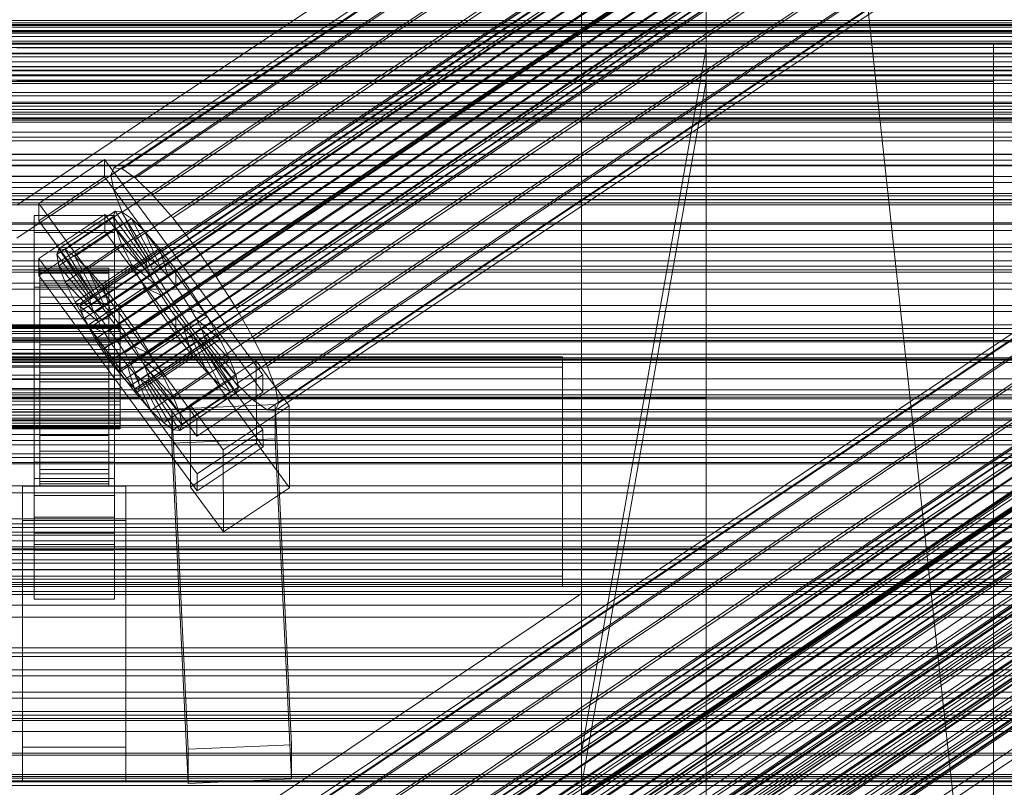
# Model space of a CAD drawing. Header units: millimetres. Extents: x -1970 to 61924, y -58230 to 6847.
# Tile 305 of 656: x 130 to 302, y -33150 to -33016. Entities that reach past the tile are written whole.
import ezdxf

# ---------------------------------------------------------------- set-up
doc = ezdxf.new("R2010")
doc.units = ezdxf.units.MM
for name, color, linetype, lineweight in [('frontal_C01', 7, 'Continuous', 0), ('frontal_C02', 7, 'Continuous', 0), ('frontal_C02-briq', 7, 'Continuous', 0), ('frontal_C03', 7, 'Continuous', 0), ('frontal_C03-dry', 7, 'Continuous', 0), ('frontal_secador', 7, 'Continuous', 0)]:
    doc.layers.add(name, color=color, linetype=linetype, lineweight=lineweight)

msp = doc.modelspace()

# ---------------------------------------------------------------- linework, layer by layer
at = {"layer": 'frontal_C01'}
for p, q in [((300, -33020.011), (-300, -33020.011)), ((250, -33020.803), (130, -33020.803)), ((228.298, -33143.494), (250, -33020.803)), ((250, -33020.803), (250, -33026.583)), ((300, -33026.666), (300, -33020.011)), ((300, -33020.011), (300, -33025.623)), ((300, -33025.623), (-300, -33025.623)), ((300, -33025.623), (300, -33043.118)), ((300, -33026.666), (-300, -33026.666)), ((130, -33026.583), (250, -33026.583)), ((250, -33026.583), (228.298, -33149.274)), ((300, -33045.133), (300, -33026.666)), ((300, -33043.118), (-300, -33043.118)), ((300, -33043.118), (300, -33071.304)), ((300, -33045.133), (-300, -33045.133)), ((300, -33074.154), (300, -33045.133)), ((300, -33071.304), (-300, -33071.304)), ((300, -33071.304), (300, -33108.261)), ((300, -33074.154), (-300, -33074.154)), ((300, -33111.751), (300, -33074.154)), ((146.872, -33203.459), (331.181, -33079.124)), ((148.32, -33203.808), (332.629, -33079.473)), ((146.383, -33204.548), (330.692, -33080.214)), ((141.218, -33227.043), (355.017, -33082.814)), ((146.887, -33207.003), (331.197, -33082.669)), ((150.629, -33205.573), (334.938, -33081.238)), ((141.045, -33227.429), (354.844, -33083.201)), ((141.224, -33228.299), (355.022, -33084.07)), ((141.731, -33227.166), (355.53, -33082.938)), ((142.549, -33227.792), (356.348, -33083.564)), ((153.641, -33208.633), (337.95, -33084.299)), ((141.742, -33229.593), (355.541, -33085.365)), ((143.617, -33228.876), (357.415, -33084.648)), ((144.861, -33230.346), (358.659, -33086.117)), ((148.35, -33210.656), (332.659, -33086.321)), ((142.565, -33231.223), (356.363, -33086.995)), ((359.995, -33087.872), (146.196, -33232.1)), ((143.635, -33233.079), (357.434, -33088.851)), ((157.152, -33212.78), (341.461, -33088.446)), ((144.881, -33235.033), (358.68, -33090.805)), ((147.533, -33234.02), (361.332, -33089.791)), ((150.672, -33215.258), (334.981, -33090.923)), ((146.218, -33236.953), (360.017, -33092.725)), ((148.779, -33235.974), (362.578, -33091.746)), ((147.554, -33238.707), (361.352, -33094.479)), ((149.85, -33237.829), (363.648, -33093.601)), ((345.231, -33093.397), (160.922, -33217.731)), ((148.798, -33240.177), (362.596, -33095.948)), ((150.672, -33239.46), (364.471, -33095.232)), ((151.191, -33240.754), (364.989, -33096.526)), ((153.694, -33220.495), (338.003, -33096.16)), ((149.865, -33241.261), (363.664, -33097.033)), ((150.683, -33241.887), (364.482, -33097.658)), ((151.196, -33242.01), (364.995, -33097.782)), ((151.369, -33241.624), (365.168, -33097.396)), ((164.693, -33223.149), (349.002, -33098.815)), ((157.211, -33226.01), (341.52, -33101.675)), ((168.21, -33228.665), (352.519, -33104.33)), ((300, -33108.261), (-300, -33108.261)), ((160.982, -33231.428), (345.291, -33107.093)), ((300, -33108.261), (300, -33151.469)), ((171.232, -33233.902), (355.541, -33109.567)), ((300, -33111.751), (-300, -33111.751)), ((164.752, -33236.379), (349.061, -33112.044)), ((300, -33155.362), (300, -33111.751)), ((228.298, -33143.494), (130, -33209.806)), ((228.298, -33264.081), (228.298, -33143.494)), ((228.298, -33143.494), (228.298, -33149.274)), ((130, -33215.586), (228.298, -33149.274)), ((228.298, -33149.274), (228.298, -33269.862))]:
    msp.add_line(p, q, dxfattribs=at)
at = {"layer": 'frontal_C02'}
for p, q in [((146.383, -33042.999), (330.692, -32919.745)), ((146.872, -33041.717), (331.181, -32918.462)), ((148.32, -33041.874), (332.629, -32918.62)), ((150.629, -33043.462), (334.938, -32920.207)), ((250, -35767.183), (250, -32921.727)), ((141.045, -33065.68), (354.844, -32922.705)), ((141.218, -33065.225), (355.017, -32922.25)), ((141.731, -33065.281), (355.53, -32922.306)), ((142.549, -33065.844), (356.348, -32922.869)), ((146.887, -33045.635), (331.197, -32922.381)), ((153.641, -33046.371), (337.95, -32923.116)), ((141.224, -33066.614), (355.022, -32923.639)), ((141.742, -33067.964), (355.541, -32924.988)), ((143.617, -33066.875), (357.415, -32923.899)), ((142.565, -33069.637), (356.363, -32926.662)), ((144.861, -33068.303), (358.659, -32925.328)), ((148.35, -33049.445), (332.659, -32926.19)), ((250, -32926.497), (250, -35771.953)), ((143.635, -33071.521), (357.434, -32928.545)), ((359.995, -32927.058), (146.196, -33070.033)), ((157.152, -33050.404), (341.461, -32927.149)), ((147.533, -33071.945), (361.332, -32928.97)), ((144.881, -33073.486), (358.68, -32930.51)), ((148.779, -33073.91), (362.578, -32930.935)), ((150.672, -33054.168), (334.981, -32930.914)), ((345.231, -32932.03), (160.922, -33055.285)), ((146.218, -33075.398), (360.017, -32932.423)), ((149.85, -33075.793), (363.648, -32932.818)), ((147.554, -33077.127), (361.352, -32934.152)), ((150.672, -33077.467), (364.471, -32934.492)), ((148.798, -33078.556), (362.596, -32935.581)), ((149.865, -33079.587), (363.664, -32936.612)), ((150.683, -33080.15), (364.482, -32937.174)), ((151.191, -33078.817), (364.989, -32935.842)), ((151.196, -33080.205), (364.995, -32937.23)), ((151.369, -33079.751), (365.168, -32936.776)), ((153.694, -33059.484), (338.003, -32936.229)), ((164.693, -33060.682), (349.002, -32937.427)), ((157.211, -33065.029), (341.52, -32941.774)), ((168.21, -33066.227), (352.519, -32942.972)), ((160.982, -33070.426), (345.291, -32947.171)), ((171.232, -33071.542), (355.541, -32948.287)), ((164.752, -33075.307), (349.061, -32952.052)), ((173.554, -33076.265), (357.863, -32953.011)), ((168.263, -33079.339), (352.572, -32956.085)), ((175.016, -33080.075), (359.326, -32956.82)), ((171.275, -33082.248), (355.584, -32958.994)), ((175.521, -33082.711), (359.83, -32959.456)), ((173.584, -33083.836), (357.893, -32960.581)), ((175.032, -33083.994), (359.341, -32960.739)), ((228.298, -32982.474), (130, -33048.209)), ((228.298, -33115.864), (228.298, -32982.474)), ((130, -33053.94), (228.298, -32988.204)), ((228.298, -32988.204), (228.298, -33121.594)), ((425, -33018.802), (-425, -33018.802)), ((-425, -33030.257), (425, -33030.257)), ((133.809, -33047.929), (145.277, -33040.26)), ((145.277, -33040.26), (145.289, -33043.24)), ((145.277, -33040.26), (172.809, -33077.782)), ((146.383, -33042.999), (146.872, -33041.717)), ((146.872, -33041.717), (148.32, -33041.874)), ((145.289, -33043.24), (133.821, -33050.91)), ((172.821, -33080.763), (145.289, -33043.24)), ((146.887, -33045.635), (146.383, -33042.999)), ((148.32, -33041.874), (150.629, -33043.462)), ((150.629, -33043.462), (153.641, -33046.371)), ((148.35, -33049.445), (146.887, -33045.635)), ((153.641, -33046.371), (157.152, -33050.404)), ((133.821, -33050.91), (133.809, -33047.929)), ((161.341, -33085.452), (133.809, -33047.929)), ((133, -33052.952), (133, -33049.972)), ((133, -33049.972), (147, -33049.972)), ((133, -33095.79), (133, -33049.972)), ((133.847, -33057.467), (145.315, -33049.798)), ((136.948, -33056.767), (146.777, -33050.194)), ((137.313, -33055.808), (147.143, -33049.234)), ((138.396, -33055.926), (148.226, -33049.352)), ((145.315, -33049.798), (145.327, -33052.778)), ((145.315, -33049.798), (172.847, -33087.32)), ((147.143, -33049.234), (146.777, -33050.194)), ((146.777, -33050.194), (152.513, -33058.011)), ((146.777, -33050.194), (147.155, -33052.165)), ((147, -33049.972), (147, -33052.952)), ((147, -33049.972), (147, -33095.79)), ((148.226, -33049.352), (147.143, -33049.234)), ((147.143, -33049.234), (152.686, -33057.556)), ((149.953, -33050.54), (148.226, -33049.352)), ((148.226, -33049.352), (153.199, -33057.612)), ((150.672, -33054.168), (148.35, -33049.445)), ((133.821, -33050.91), (161.353, -33088.432)), ((140.123, -33057.113), (149.953, -33050.54)), ((146.872, -33175.107), (331.181, -33051.852)), ((148.32, -33175.265), (332.629, -33052.01)), ((152.207, -33052.716), (149.953, -33050.54)), ((149.953, -33050.54), (154.017, -33058.175)), ((157.152, -33050.404), (160.922, -33055.285)), ((147, -33052.952), (133, -33052.952)), ((133, -33052.952), (133, -33098.77)), ((145.327, -33052.778), (133.859, -33060.447)), ((137.325, -33058.739), (147.155, -33052.165)), ((142.377, -33059.289), (152.207, -33052.716)), ((172.859, -33090.3), (145.327, -33052.778)), ((146.383, -33176.39), (330.692, -33053.135)), ((147, -33098.77), (147, -33052.952)), ((147.155, -33052.165), (152.692, -33058.945)), ((147.155, -33052.165), (148.249, -33055.015)), ((150.629, -33176.852), (334.938, -33053.598)), ((154.833, -33055.732), (152.207, -33052.716)), ((152.207, -33052.716), (155.085, -33059.205)), ((138.419, -33061.589), (148.249, -33055.015)), ((148.249, -33055.015), (153.21, -33060.295)), ((148.249, -33055.015), (149.985, -33058.548)), ((153.694, -33059.484), (150.672, -33054.168)), ((160.922, -33055.285), (164.693, -33060.682)), ((136.948, -33056.767), (137.313, -33055.808)), ((142.683, -33064.584), (136.948, -33056.767)), ((137.325, -33058.739), (136.948, -33056.767)), ((142.856, -33064.13), (137.313, -33055.808)), ((137.313, -33055.808), (138.396, -33055.926)), ((143.369, -33064.186), (138.396, -33055.926)), ((138.396, -33055.926), (140.123, -33057.113)), ((144.188, -33064.748), (140.123, -33057.113)), ((140.123, -33057.113), (142.377, -33059.289)), ((141.045, -33199.07), (354.844, -33056.095)), ((141.218, -33198.616), (355.017, -33055.64)), ((141.224, -33200.004), (355.022, -33057.029)), ((141.731, -33198.672), (355.53, -33055.696)), ((142.549, -33199.234), (356.348, -33056.259)), ((145.003, -33062.306), (154.833, -33055.732)), ((146.887, -33179.026), (331.197, -33055.771)), ((153.641, -33179.761), (337.95, -33056.507)), ((157.653, -33059.383), (154.833, -33055.732)), ((154.833, -33055.732), (156.329, -33060.634)), ((133.859, -33060.447), (133.847, -33057.467)), ((161.379, -33094.989), (133.847, -33057.467)), ((142.862, -33065.518), (137.325, -33058.739)), ((138.419, -33061.589), (137.325, -33058.739)), ((140.156, -33065.122), (149.985, -33058.548)), ((141.742, -33201.354), (355.541, -33058.379)), ((152.513, -33058.011), (142.683, -33064.584)), ((152.686, -33057.556), (142.856, -33064.13)), ((153.199, -33057.612), (143.369, -33064.186)), ((143.617, -33200.265), (357.415, -33057.29)), ((154.017, -33058.175), (144.188, -33064.748)), ((144.861, -33201.694), (358.659, -33058.719)), ((149.985, -33058.548), (154.033, -33061.968)), ((149.985, -33058.548), (152.246, -33062.524)), ((152.513, -33058.011), (152.686, -33057.556)), ((152.692, -33058.945), (152.513, -33058.011)), ((152.686, -33057.556), (153.199, -33057.612)), ((153.199, -33057.612), (154.017, -33058.175)), ((154.017, -33058.175), (155.085, -33059.205)), ((-450, -33059.848), (450, -33059.848)), ((133, -33062.49), (133, -33059.509)), ((133, -33059.509), (147, -33059.509)), ((133, -33105.328), (133, -33059.509)), ((133.859, -33060.447), (161.391, -33097.97)), ((134, -33069.193), (134, -33059.201)), ((134, -33059.201), (134, -33059.647)), ((134, -33059.201), (146, -33059.201)), ((134, -33060.049), (134, -33059.201)), ((134, -33069.404), (134, -33059.647)), ((134, -33059.647), (134, -33061.357)), ((134, -33059.647), (146, -33059.647)), ((134, -33069.594), (134, -33060.049)), ((134, -33060.049), (146, -33060.049)), ((134, -33062.133), (134, -33060.049)), ((145.255, -33065.779), (142.377, -33059.289)), ((142.377, -33059.289), (145.003, -33062.306)), ((142.565, -33203.028), (356.363, -33060.052)), ((152.692, -33058.945), (142.862, -33065.518)), ((153.21, -33060.295), (143.38, -33066.868)), ((155.085, -33059.205), (145.255, -33065.779)), ((146, -33059.647), (146, -33059.201)), ((146, -33059.201), (146, -33069.193)), ((146, -33059.201), (146, -33060.049)), ((146, -33061.357), (146, -33059.647)), ((146, -33059.647), (146, -33069.404)), ((146, -33060.049), (146, -33069.594)), ((146, -33060.049), (146, -33062.133)), ((359.995, -33060.448), (146.196, -33203.423)), ((156.329, -33060.634), (146.499, -33067.208)), ((147, -33059.509), (147, -33062.49)), ((147, -33059.509), (147, -33105.328)), ((157.653, -33059.383), (147.823, -33065.957)), ((148.35, -33182.835), (332.659, -33059.581)), ((153.21, -33060.295), (152.692, -33058.945)), ((154.033, -33061.968), (153.21, -33060.295)), ((157.211, -33065.029), (153.694, -33059.484)), ((155.085, -33059.205), (156.329, -33060.634)), ((156.329, -33060.634), (157.665, -33062.364)), ((157.152, -33183.794), (341.461, -33060.539)), ((157.665, -33062.364), (157.653, -33059.383)), ((160.474, -33063.42), (157.653, -33059.383)), ((134, -33070.214), (134, -33061.357)), ((134, -33061.357), (134, -33064.213)), ((134, -33061.357), (146, -33061.357)), ((134, -33070.581), (134, -33062.133)), ((134, -33062.133), (146, -33062.133)), ((134, -33065.31), (134, -33062.133)), ((143.38, -33066.868), (138.419, -33061.589)), ((140.156, -33065.122), (138.419, -33061.589)), ((143.635, -33204.911), (357.434, -33061.936)), ((154.033, -33061.968), (144.203, -33068.542)), ((146.499, -33067.208), (145.003, -33062.306)), ((145.003, -33062.306), (147.823, -33065.957)), ((146, -33064.213), (146, -33061.357)), ((146, -33061.357), (146, -33070.214)), ((146, -33062.133), (146, -33070.581)), ((146, -33062.133), (146, -33065.31)), ((147.533, -33205.336), (361.332, -33062.36)), ((147.835, -33068.937), (157.665, -33062.364)), ((155.103, -33063.852), (154.033, -33061.968)), ((157.665, -33062.364), (159.001, -33064.276)), ((164.693, -33060.682), (168.21, -33066.227)), ((147, -33062.49), (133, -33062.49)), ((133, -33062.49), (133, -33108.308)), ((142.416, -33069.098), (152.246, -33062.524)), ((144.881, -33206.876), (358.68, -33063.901)), ((155.103, -33063.852), (145.274, -33070.425)), ((147, -33108.308), (147, -33062.49)), ((150.644, -33069.994), (160.474, -33063.42)), ((152.246, -33062.524), (155.103, -33063.852)), ((152.246, -33062.524), (154.877, -33066.672)), ((156.35, -33065.816), (155.103, -33063.852)), ((160.474, -33063.42), (159.001, -33064.276)), ((163.105, -33067.568), (160.474, -33063.42)), ((134, -33071.567), (134, -33064.213)), ((134, -33064.213), (134, -33068.021)), ((134, -33064.213), (146, -33064.213)), ((134, -33072.087), (134, -33065.31)), ((134, -33065.31), (146, -33065.31)), ((134, -33069.365), (134, -33065.31)), ((144.203, -33068.542), (140.156, -33065.122)), ((142.416, -33069.098), (140.156, -33065.122)), ((141.045, -33065.68), (141.218, -33065.225)), ((141.224, -33066.614), (141.045, -33065.68)), ((141.218, -33065.225), (141.731, -33065.281)), ((141.731, -33065.281), (142.549, -33065.844)), ((142.856, -33064.13), (142.683, -33064.584)), ((142.683, -33064.584), (142.862, -33065.518)), ((143.369, -33064.186), (142.856, -33064.13)), ((142.862, -33065.518), (143.38, -33066.868)), ((144.188, -33064.748), (143.369, -33064.186)), ((145.255, -33065.779), (144.188, -33064.748)), ((146.499, -33067.208), (145.255, -33065.779)), ((146, -33068.021), (146, -33064.213)), ((146, -33064.213), (146, -33071.567)), ((146, -33065.31), (146, -33072.087)), ((146, -33065.31), (146, -33069.365)), ((148.779, -33207.3), (362.578, -33064.325)), ((159.001, -33064.276), (149.171, -33070.85)), ((150.672, -33187.559), (334.981, -33064.304)), ((160.982, -33070.426), (157.211, -33065.029)), ((159.001, -33064.276), (160.247, -33066.241)), ((345.231, -33065.42), (160.922, -33188.675)), ((141.742, -33067.964), (141.224, -33066.614)), ((142.549, -33065.844), (143.617, -33066.875)), ((143.38, -33066.868), (144.203, -33068.542)), ((143.617, -33066.875), (144.861, -33068.303)), ((145.047, -33073.246), (154.877, -33066.672)), ((146.218, -33208.788), (360.017, -33065.813)), ((147.835, -33068.937), (146.499, -33067.208)), ((156.35, -33065.816), (146.52, -33072.39)), ((147.823, -33065.957), (147.835, -33068.937)), ((147.823, -33065.957), (150.644, -33069.994)), ((149.85, -33209.184), (363.648, -33066.209)), ((160.247, -33066.241), (150.417, -33072.815)), ((154.877, -33066.672), (156.35, -33065.816)), ((154.877, -33066.672), (157.698, -33070.709)), ((157.686, -33067.729), (156.35, -33065.816)), ((163.105, -33067.568), (160.247, -33066.241)), ((160.247, -33066.241), (161.318, -33068.124)), ((168.21, -33066.227), (171.232, -33071.542)), ((-148, -33069.193), (148, -33069.193)), ((134, -33073.371), (134, -33068.021)), ((134, -33068.021), (134, -33072.522)), ((134, -33068.021), (146, -33068.021)), ((134, -33069.404), (134, -33069.193)), ((146, -33069.193), (134, -33069.193)), ((134, -33069.193), (134, -33069.594)), ((142.565, -33069.637), (141.742, -33067.964)), ((145.274, -33070.425), (142.416, -33069.098)), ((145.047, -33073.246), (142.416, -33069.098)), ((144.203, -33068.542), (145.274, -33070.425)), ((144.861, -33068.303), (146.196, -33070.033)), ((146, -33072.522), (146, -33068.021)), ((146, -33068.021), (146, -33073.371)), ((146, -33069.193), (146, -33069.404)), ((146, -33069.594), (146, -33069.193)), ((147.554, -33210.518), (361.352, -33067.542)), ((149.171, -33070.85), (147.835, -33068.937)), ((157.686, -33067.729), (147.856, -33074.302)), ((148, -33069.404), (148, -33069.193)), ((148, -33069.193), (148, -33069.594)), ((148.798, -33211.947), (362.596, -33068.971)), ((150.672, -33210.857), (364.471, -33067.882)), ((161.318, -33068.124), (151.488, -33074.698)), ((153.275, -33074.142), (163.105, -33067.568)), ((157.698, -33070.709), (157.686, -33067.729)), ((159.022, -33069.458), (157.686, -33067.729)), ((165.365, -33071.544), (161.318, -33068.124)), ((161.318, -33068.124), (162.14, -33069.798)), ((165.365, -33071.544), (163.105, -33067.568)), ((-148, -33069.404), (148, -33069.404)), ((-148, -33069.594), (148, -33069.594)), ((-148, -33070.214), (148, -33070.214)), ((-148, -33070.581), (148, -33070.581)), ((134, -33074.007), (134, -33069.365)), ((134, -33069.365), (146, -33069.365)), ((134, -33074.021), (134, -33069.365)), ((134, -33070.214), (134, -33069.404)), ((146, -33069.404), (134, -33069.404)), ((146, -33069.594), (134, -33069.594)), ((134, -33069.594), (134, -33070.581)), ((134, -33071.567), (134, -33070.214)), ((146, -33070.214), (134, -33070.214)), ((146, -33070.581), (134, -33070.581)), ((134, -33070.581), (134, -33072.087)), ((143.635, -33071.521), (142.565, -33069.637)), ((145.274, -33070.425), (146.52, -33072.39)), ((146, -33069.365), (146, -33074.007)), ((146, -33069.365), (146, -33074.021)), ((146, -33069.404), (146, -33070.214)), ((146, -33070.581), (146, -33069.594)), ((146, -33070.214), (146, -33071.567)), ((146, -33072.087), (146, -33070.581)), ((146.196, -33070.033), (147.533, -33071.945)), ((147.868, -33077.283), (157.698, -33070.709)), ((148, -33070.214), (148, -33069.404)), ((148, -33069.594), (148, -33070.581)), ((148, -33071.567), (148, -33070.214)), ((148, -33070.581), (148, -33072.087)), ((149.171, -33070.85), (150.644, -33069.994)), ((150.417, -33072.815), (149.171, -33070.85)), ((159.022, -33069.458), (149.192, -33076.032)), ((149.865, -33212.977), (363.664, -33070.002)), ((160.266, -33070.887), (150.436, -33077.461)), ((150.644, -33069.994), (153.275, -33074.142)), ((150.683, -33213.54), (364.482, -33070.565)), ((151.191, -33212.207), (364.989, -33069.232)), ((151.196, -33213.596), (364.995, -33070.62)), ((151.369, -33213.141), (365.168, -33070.166)), ((162.14, -33069.798), (152.311, -33076.372)), ((153.694, -33192.874), (338.003, -33069.619)), ((157.698, -33070.709), (160.518, -33074.36)), ((160.518, -33074.36), (159.022, -33069.458)), ((160.266, -33070.887), (159.022, -33069.458)), ((163.144, -33077.377), (160.266, -33070.887)), ((161.333, -33071.918), (160.266, -33070.887)), ((164.752, -33075.307), (160.982, -33070.426)), ((167.102, -33075.078), (162.14, -33069.798)), ((162.14, -33069.798), (162.659, -33071.148)), ((164.693, -33194.072), (349.002, -33070.817)), ((450, -33071.77), (-450, -33071.77)), ((-148, -33071.567), (148, -33071.567)), ((-148, -33072.087), (148, -33072.087)), ((134, -33073.371), (134, -33071.567)), ((146, -33071.567), (134, -33071.567)), ((146, -33072.087), (134, -33072.087)), ((134, -33072.087), (134, -33074.007)), ((134, -33072.522), (134, -33075.503)), ((146, -33072.522), (134, -33072.522)), ((134, -33072.522), (134, -33077.409)), ((144.881, -33073.486), (143.635, -33071.521)), ((146.52, -33072.39), (145.047, -33073.246)), ((146, -33071.567), (146, -33073.371)), ((146, -33074.007), (146, -33072.087)), ((146, -33075.503), (146, -33072.522)), ((146, -33077.409), (146, -33072.522)), ((146.52, -33072.39), (147.856, -33074.302)), ((147.533, -33071.945), (148.779, -33073.91)), ((148, -33073.371), (148, -33071.567)), ((148, -33072.087), (148, -33074.007)), ((161.333, -33071.918), (151.503, -33078.491)), ((162.151, -33072.48), (152.321, -33079.054)), ((162.659, -33071.148), (152.829, -33077.721)), ((162.664, -33072.536), (152.835, -33079.11)), ((162.837, -33072.082), (153.008, -33078.655)), ((155.535, -33078.118), (165.365, -33071.544)), ((165.397, -33079.553), (161.333, -33071.918)), ((162.151, -33072.48), (161.333, -33071.918)), ((167.125, -33080.741), (162.151, -33072.48)), ((162.664, -33072.536), (162.151, -33072.48)), ((168.196, -33077.927), (162.659, -33071.148)), ((162.659, -33071.148), (162.837, -33072.082)), ((162.837, -33072.082), (162.664, -33072.536)), ((168.208, -33080.859), (162.664, -33072.536)), ((168.573, -33079.899), (162.837, -33072.082)), ((167.102, -33075.078), (165.365, -33071.544)), ((171.232, -33071.542), (173.554, -33076.265)), ((-148, -33073.371), (148, -33073.371)), ((-148, -33074.007), (148, -33074.007)), ((134, -33075.503), (134, -33073.371)), ((146, -33073.371), (134, -33073.371)), ((146, -33074.007), (134, -33074.007)), ((134, -33074.007), (134, -33076.213)), ((134, -33076.213), (134, -33074.021)), ((134, -33074.021), (146, -33074.021)), ((134, -33078.961), (134, -33074.021)), ((146.218, -33075.398), (144.881, -33073.486)), ((147.868, -33077.283), (145.047, -33073.246)), ((146, -33073.371), (146, -33075.503)), ((146, -33076.213), (146, -33074.007)), ((146, -33074.021), (146, -33076.213)), ((146, -33074.021), (146, -33078.961)), ((147.856, -33074.302), (147.868, -33077.283)), ((147.856, -33074.302), (149.192, -33076.032)), ((148, -33075.503), (148, -33073.371)), ((148, -33074.007), (148, -33076.213)), ((148.779, -33073.91), (149.85, -33075.793)), ((151.488, -33074.698), (150.417, -33072.815)), ((150.417, -33072.815), (153.275, -33074.142)), ((150.688, -33080.934), (160.518, -33074.36)), ((153.275, -33074.142), (155.535, -33078.118)), ((160.518, -33074.36), (163.144, -33077.377)), ((-225, -33074.644), (225, -33074.644)), ((148, -33075.503), (-148, -33075.503)), ((134, -33075.503), (146, -33075.503)), ((134, -33077.818), (134, -33075.503)), ((146, -33075.503), (146, -33077.818)), ((147.554, -33077.127), (146.218, -33075.398)), ((148, -33077.818), (148, -33075.503)), ((149.192, -33076.032), (150.688, -33080.934)), ((149.192, -33076.032), (150.436, -33077.461)), ((149.85, -33075.793), (150.672, -33077.467)), ((152.311, -33076.372), (151.488, -33074.698)), ((151.488, -33074.698), (155.535, -33078.118)), ((157.211, -33198.419), (341.52, -33075.164)), ((157.272, -33081.651), (167.102, -33075.078)), ((160.19, -33082.994), (171.658, -33075.325)), ((168.263, -33079.339), (164.752, -33075.307)), ((168.196, -33077.927), (167.102, -33075.078)), ((171.658, -33075.325), (171.715, -33089.631)), ((171.658, -33075.325), (177.394, -33083.142)), ((225, -33074.644), (225, -33076.432)), ((225, -33112.826), (225, -33074.644)), ((225, -33076.432), (-225, -33076.432)), ((-148, -33076.213), (148, -33076.213)), ((146, -33076.213), (134, -33076.213)), ((134, -33076.213), (134, -33078.553)), ((134, -33077.818), (134, -33077.409)), ((134, -33077.409), (134, -33082.349)), ((134, -33077.409), (146, -33077.409)), ((146, -33078.553), (146, -33076.213)), ((146, -33082.349), (146, -33077.409)), ((146, -33077.409), (146, -33077.818)), ((148.798, -33078.556), (147.554, -33077.127)), ((150.688, -33080.934), (147.868, -33077.283)), ((148, -33076.213), (148, -33078.553)), ((150.436, -33077.461), (153.314, -33083.95)), ((150.436, -33077.461), (151.503, -33078.491)), ((150.672, -33077.467), (151.191, -33078.817)), ((152.829, -33077.721), (152.311, -33076.372)), ((152.311, -33076.372), (157.272, -33081.651)), ((153.008, -33078.655), (152.829, -33077.721)), ((152.829, -33077.721), (158.366, -33084.501)), ((153.314, -33083.95), (163.144, -33077.377)), ((172.809, -33077.782), (161.341, -33085.452)), ((163.144, -33077.377), (165.397, -33079.553)), ((168.21, -33199.617), (352.519, -33076.362)), ((172.821, -33080.763), (172.809, -33077.782)), ((173.554, -33076.265), (175.016, -33080.075)), ((225, -33114.614), (225, -33076.432)), ((-450, -33078.481), (450, -33078.481)), ((-148, -33077.818), (148, -33077.818)), ((-148, -33078.553), (148, -33078.553)), ((134, -33080.158), (134, -33077.818)), ((146, -33077.818), (134, -33077.818)), ((134, -33078.553), (134, -33078.961)), ((146, -33078.553), (134, -33078.553)), ((134, -33078.553), (134, -33080.868)), ((134, -33078.961), (146, -33078.961)), ((134, -33083.848), (134, -33078.961)), ((146, -33077.818), (146, -33080.158)), ((146, -33078.961), (146, -33078.553)), ((146, -33080.868), (146, -33078.553)), ((146, -33078.961), (146, -33083.848)), ((148, -33080.158), (148, -33077.818)), ((148, -33078.553), (148, -33080.868)), ((149.865, -33079.587), (148.798, -33078.556)), ((151.191, -33078.817), (151.369, -33079.751)), ((151.503, -33078.491), (155.567, -33086.127)), ((151.503, -33078.491), (152.321, -33079.054)), ((152.321, -33079.054), (157.295, -33087.314)), ((152.321, -33079.054), (152.835, -33079.11)), ((152.835, -33079.11), (153.008, -33078.655)), ((152.835, -33079.11), (158.378, -33087.432)), ((153.008, -33078.655), (158.743, -33086.472)), ((155.535, -33078.118), (157.272, -33081.651)), ((158.366, -33084.501), (168.196, -33077.927)), ((168.573, -33079.899), (168.196, -33077.927)), ((171.275, -33082.248), (168.263, -33079.339)), ((-148, -33080.158), (148, -33080.158)), ((-148, -33080.868), (148, -33080.868)), ((134, -33082.363), (134, -33080.158)), ((134, -33080.158), (134, -33082.349)), ((146, -33080.158), (134, -33080.158)), ((134, -33080.868), (134, -33083.848)), ((146, -33080.868), (134, -33080.868)), ((134, -33080.868), (134, -33083)), ((146, -33082.349), (146, -33080.158)), ((146, -33080.158), (146, -33082.363)), ((146, -33083.848), (146, -33080.868)), ((146, -33083), (146, -33080.868)), ((148, -33082.363), (148, -33080.158)), ((148, -33080.868), (148, -33083)), ((150.683, -33080.15), (149.865, -33079.587)), ((151.196, -33080.205), (150.683, -33080.15)), ((153.314, -33083.95), (150.688, -33080.934)), ((151.369, -33079.751), (151.196, -33080.205)), ((155.567, -33086.127), (165.397, -33079.553)), ((157.295, -33087.314), (167.125, -33080.741)), ((158.378, -33087.432), (168.208, -33080.859)), ((158.743, -33086.472), (168.573, -33079.899)), ((160.982, -33203.816), (345.291, -33080.561)), ((161.353, -33088.432), (172.821, -33080.763)), ((165.397, -33079.553), (167.125, -33080.741)), ((167.125, -33080.741), (168.208, -33080.859)), ((168.208, -33080.859), (168.573, -33079.899)), ((175.016, -33080.075), (175.521, -33082.711)), ((-250, -33081.805), (250, -33081.805)), ((-148, -33082.363), (148, -33082.363)), ((134, -33082.349), (134, -33087.005)), ((134, -33082.349), (146, -33082.349)), ((134, -33084.284), (134, -33082.363)), ((134, -33082.363), (134, -33087.005)), ((146, -33082.363), (134, -33082.363)), ((146, -33087.005), (146, -33082.349)), ((146, -33087.005), (146, -33082.363)), ((146, -33082.363), (146, -33084.284)), ((148, -33084.284), (148, -33082.363)), ((157.272, -33081.651), (158.366, -33084.501)), ((171.232, -33204.932), (355.541, -33081.678)), ((173.584, -33083.836), (171.275, -33082.248)), ((175.521, -33082.711), (175.032, -33083.994)), ((250, -33081.805), (250, -33084.189)), ((250, -33105.669), (250, -33081.805)), ((250, -33084.189), (-250, -33084.189)), ((-148, -33083), (148, -33083)), ((-148, -33084.284), (148, -33084.284)), ((134, -33083), (134, -33088.349)), ((146, -33083), (134, -33083)), ((134, -33083), (134, -33084.804)), ((134, -33083.848), (146, -33083.848)), ((134, -33088.349), (134, -33083.848)), ((134, -33085.789), (134, -33084.284)), ((134, -33084.284), (134, -33091.06)), ((146, -33084.284), (134, -33084.284)), ((146, -33088.349), (146, -33083)), ((146, -33084.804), (146, -33083)), ((146, -33083.848), (146, -33088.349)), ((146, -33091.06), (146, -33084.284)), ((146, -33084.284), (146, -33085.789)), ((148, -33083), (148, -33084.804)), ((148, -33085.789), (148, -33084.284)), ((155.567, -33086.127), (153.314, -33083.95)), ((156.962, -33083.728), (174.943, -33082.935)), ((156.962, -33089.69), (156.962, -33083.728)), ((159.83, -33142.994), (156.962, -33083.728)), ((158.366, -33084.501), (158.743, -33086.472)), ((160.247, -33097.3), (160.19, -33082.994)), ((165.926, -33090.811), (160.19, -33082.994)), ((177.394, -33083.142), (165.926, -33090.811)), ((175.032, -33083.994), (173.584, -33083.836)), ((174.943, -33082.935), (174.943, -33088.897)), ((174.943, -33082.935), (177.811, -33142.201)), ((177.451, -33097.448), (177.394, -33083.142)), ((250, -33108.053), (250, -33084.189)), ((450, -33085.634), (-450, -33085.634)), ((-148, -33084.804), (148, -33084.804)), ((-148, -33085.789), (148, -33085.789)), ((-148, -33086.157), (148, -33086.157)), ((134, -33084.804), (134, -33092.158)), ((146, -33084.804), (134, -33084.804)), ((134, -33084.804), (134, -33086.157)), ((134, -33086.776), (134, -33085.789)), ((134, -33085.789), (134, -33094.238)), ((146, -33085.789), (134, -33085.789)), ((134, -33086.157), (134, -33095.014)), ((146, -33086.157), (134, -33086.157)), ((134, -33086.157), (134, -33086.966)), ((146, -33092.158), (146, -33084.804)), ((146, -33086.157), (146, -33084.804)), ((146, -33094.238), (146, -33085.789)), ((146, -33085.789), (146, -33086.776)), ((146, -33095.014), (146, -33086.157)), ((146, -33086.966), (146, -33086.157)), ((148, -33084.804), (148, -33086.157)), ((148, -33086.776), (148, -33085.789)), ((148, -33086.157), (148, -33086.966)), ((157.295, -33087.314), (155.567, -33086.127)), ((161.341, -33085.452), (161.353, -33088.432)), ((164.752, -33208.697), (349.061, -33085.442)), ((-148, -33086.776), (148, -33086.776)), ((-148, -33086.966), (148, -33086.966)), ((-148, -33087.178), (148, -33087.178)), ((134, -33087.178), (134, -33086.776)), ((134, -33086.776), (134, -33096.322)), ((146, -33086.776), (134, -33086.776)), ((134, -33086.966), (134, -33096.723)), ((146, -33086.966), (134, -33086.966)), ((134, -33086.966), (134, -33087.178)), ((134, -33087.005), (134, -33091.06)), ((134, -33087.005), (146, -33087.005)), ((134, -33087.178), (134, -33097.169)), ((146, -33087.178), (134, -33087.178)), ((146, -33096.322), (146, -33086.776)), ((146, -33086.776), (146, -33087.178)), ((146, -33096.723), (146, -33086.966)), ((146, -33087.178), (146, -33086.966)), ((146, -33091.06), (146, -33087.005)), ((146, -33097.169), (146, -33087.178)), ((148, -33087.178), (148, -33086.776)), ((148, -33086.966), (148, -33087.178)), ((158.378, -33087.432), (157.295, -33087.314)), ((158.743, -33086.472), (158.378, -33087.432)), ((172.847, -33087.32), (161.379, -33094.989)), ((172.859, -33090.3), (172.847, -33087.32)), ((173.554, -33209.656), (357.863, -33086.401)), ((134, -33088.349), (146, -33088.349)), ((134, -33092.158), (134, -33088.349)), ((146, -33088.349), (146, -33092.158)), ((174.943, -33088.897), (156.962, -33089.69)), ((159.83, -33148.956), (156.962, -33089.69)), ((171.715, -33089.631), (160.247, -33097.3)), ((168.263, -33212.729), (352.572, -33089.475)), ((177.451, -33097.448), (171.715, -33089.631)), ((177.811, -33148.163), (174.943, -33088.897)), ((450, -33089.936), (-450, -33089.936)), ((134, -33091.06), (134, -33094.238)), ((134, -33091.06), (146, -33091.06)), ((146, -33094.238), (146, -33091.06)), ((161.391, -33097.97), (172.859, -33090.3)), ((165.926, -33090.811), (165.983, -33105.118)), ((175.016, -33213.465), (359.326, -33090.211)), ((133, -33107.293), (133, -33092.987)), ((133, -33092.987), (147, -33092.987)), ((133, -33102.532), (133, -33092.987)), ((134, -33092.158), (146, -33092.158)), ((134, -33095.014), (134, -33092.158)), ((146, -33092.158), (146, -33095.014)), ((147, -33092.987), (147, -33107.293)), ((147, -33092.987), (147, -33102.532)), ((171.275, -33215.639), (355.584, -33092.384)), ((175.521, -33216.101), (359.83, -33092.846)), ((450, -33093.257), (-450, -33093.257)), ((134, -33094.238), (134, -33096.322)), ((134, -33094.238), (146, -33094.238)), ((146, -33096.322), (146, -33094.238)), ((173.584, -33217.226), (357.893, -33093.972)), ((175.032, -33217.384), (359.341, -33094.129)), ((147, -33095.79), (133, -33095.79)), ((133, -33095.79), (133, -33098.77)), ((134, -33095.014), (146, -33095.014)), ((134, -33096.723), (134, -33095.014)), ((134, -33096.322), (134, -33097.169)), ((134, -33096.322), (146, -33096.322)), ((146, -33095.014), (146, -33096.723)), ((146, -33097.169), (146, -33096.322)), ((147, -33098.77), (147, -33095.79)), ((161.379, -33094.989), (161.391, -33097.97)), ((-450, -33097.089), (450, -33097.089)), ((131, -33103.12), (131, -33097.159)), ((131, -33097.159), (149, -33097.159)), ((131, -33142.596), (131, -33097.159)), ((134, -33096.723), (146, -33096.723)), ((134, -33097.169), (134, -33096.723)), ((134, -33097.169), (146, -33097.169)), ((146, -33096.723), (146, -33097.169)), ((149, -33097.159), (149, -33103.12)), ((149, -33097.159), (149, -33142.596)), ((160.247, -33097.3), (165.983, -33105.118)), ((165.983, -33105.118), (177.451, -33097.448)), ((133, -33098.77), (147, -33098.77)), ((149, -33103.12), (131, -33103.12)), ((131, -33148.557), (131, -33103.12)), ((147, -33102.532), (133, -33102.532)), ((133, -33102.532), (133, -33116.839)), ((147, -33116.839), (147, -33102.532)), ((149, -33148.557), (149, -33103.12)), ((-450, -33105.18), (450, -33105.18)), ((250, -33105.669), (-250, -33105.669)), ((147, -33105.328), (133, -33105.328)), ((133, -33105.328), (133, -33108.308)), ((147, -33108.308), (147, -33105.328)), ((250, -33108.053), (250, -33105.669)), ((-250, -33108.053), (250, -33108.053)), ((147, -33107.293), (133, -33107.293)), ((133, -33107.293), (133, -33116.839)), ((133, -33108.308), (147, -33108.308)), ((147, -33116.839), (147, -33107.293)), ((-307, -33113.371), (307, -33113.371)), ((225, -33112.826), (-225, -33112.826)), ((225, -33114.614), (225, -33112.826)), ((307, -33114.265), (-307, -33114.265)), ((-225, -33114.614), (225, -33114.614)), ((228.298, -33115.864), (130, -33181.6)), ((133, -33116.839), (147, -33116.839)), ((228.298, -33293.718), (228.298, -33115.864)), ((228.298, -33115.864), (228.298, -33121.594)), ((130, -33187.33), (228.298, -33121.594)), ((228.298, -33121.594), (228.298, -33299.448)), ((-425, -33137.051), (425, -33137.051)), ((149, -33142.596), (131, -33142.596)), ((131, -33142.596), (131, -33148.557)), ((149, -33148.557), (149, -33142.596)), ((177.811, -33142.201), (159.83, -33142.994)), ((177.811, -33148.163), (177.811, -33142.201)), ((159.83, -33142.994), (159.83, -33148.956)), ((425, -33148.506), (-425, -33148.506)), ((131, -33148.557), (149, -33148.557)), ((159.83, -33148.956), (177.811, -33148.163))]:
    msp.add_line(p, q, dxfattribs=at)
at = {"layer": 'frontal_C02-briq'}
msp.add_line((275, -32985), (295, -33170), dxfattribs=at)
at = {"layer": 'frontal_C03'}
for p, q in [((-1268, -33016.424), (1268, -33016.424)), ((-1268, -33016.742), (1268, -33016.742)), ((-1268, -33017.788), (1268, -33017.788)), ((1250, -33016.85), (-1250, -33016.85)), ((1250, -33017.186), (-1250, -33017.186)), ((-1268, -33018.237), (1268, -33018.237)), ((-1250, -33017.907), (1250, -33017.907)), ((-1268, -33019.6), (1268, -33019.6)), ((-1268, -33020.15), (1268, -33020.15)), ((1250, -33020.759), (-1250, -33020.759)), ((-1268, -33021.738), (1268, -33021.738)), ((1268, -33022.351), (-1268, -33022.351)), ((1250, -33021.817), (-1250, -33021.817)), ((-1268, -33024.055), (1268, -33024.055)), ((-1250, -33023.243), (1250, -33023.243)), ((1250, -33024.124), (-1250, -33024.124)), ((-1268, -33024.69), (1268, -33024.69)), ((1250, -33024.778), (-1250, -33024.778)), ((-1250, -33025.502), (1250, -33025.502)), ((1250, -33025.659), (-1250, -33025.659)), ((-1268, -33026.394), (1268, -33026.394)), ((-1268, -33027.007), (1268, -33027.007)), ((-1268, -33028.595), (1268, -33028.595)), ((-1268, -33029.145), (1268, -33029.145)), ((-1268, -33030.508), (1268, -33030.508)), ((-1268, -33030.957), (1268, -33030.957)), ((-1268, -33032.003), (1268, -33032.003)), ((-1268, -33032.321), (1268, -33032.321)), ((-1268, -33032.978), (1268, -33032.978)), ((-1268, -33033.143), (1268, -33033.143)), ((-1250, -33031.559), (1250, -33031.559)), ((-1268, -33033.367), (1268, -33033.367)), ((-1250, -33033.74), (1250, -33033.74)), ((1250, -33035.465), (-1250, -33035.465)), ((1250, -33036.347), (-1250, -33036.347)), ((1250, -33037), (-1250, -33037)), ((1250, -33039.308), (-1250, -33039.308)), ((-1250, -33039.385), (1250, -33039.385)), ((-1250, -33040.365), (1250, -33040.365)), ((-1250, -33041.34), (1250, -33041.34)), ((1250, -33043.217), (-1250, -33043.217)), ((1250, -33044.274), (-1250, -33044.274)), ((-1250, -33046.187), (1250, -33046.187)), ((1250, -33046.582), (-1250, -33046.582)), ((1250, -33047.235), (-1250, -33047.235)), ((-1250, -33047.784), (1250, -33047.784)), ((1250, -33048.117), (-1250, -33048.117)), ((-1250, -33051.504), (1250, -33051.504)), ((-1250, -33052.633), (1250, -33052.633)), ((-1250, -33054.971), (1250, -33054.971)), ((-1250, -33055.555), (1250, -33055.555)), ((-1250, -33056.353), (1250, -33056.353)), ((1250, -33057.923), (-1250, -33057.923)), ((1250, -33058.804), (-1250, -33058.804)), ((1250, -33059.458), (-1250, -33059.458)), ((1250, -33061.765), (-1250, -33061.765)), ((-1250, -33062.823), (1250, -33062.823)), ((1250, -33065.675), (-1250, -33065.675)), ((1250, -33066.732), (-1250, -33066.732)), ((1250, -33069.039), (-1250, -33069.039)), ((1250, -33069.693), (-1250, -33069.693)), ((1250, -33070.574), (-1250, -33070.574)), ((-1500, -33074.787), (1500, -33074.787)), ((-1500, -33075.187), (1500, -33075.187)), ((1250, -33080.381), (-1250, -33080.381)), ((1250, -33081.262), (-1250, -33081.262)), ((1250, -33081.915), (-1250, -33081.915)), ((1500, -33083.77), (-1500, -33083.77)), ((1250, -33084.223), (-1250, -33084.223)), ((-1250, -33085.28), (1250, -33085.28)), ((1500, -33086.595), (-1500, -33086.595)), ((1500, -33086.88), (-1500, -33086.88)), ((1250, -33088.132), (-1250, -33088.132)), ((1250, -33089.19), (-1250, -33089.19)), ((1250, -33091.497), (-1250, -33091.497)), ((1250, -33092.151), (-1250, -33092.151)), ((1250, -33093.032), (-1250, -33093.032)), ((-1500, -33098.289), (1500, -33098.289)), ((1250, -33102.838), (-1250, -33102.838)), ((1250, -33103.72), (-1250, -33103.72)), ((1250, -33104.373), (-1250, -33104.373)), ((1250, -33106.68), (-1250, -33106.68)), ((-1250, -33107.738), (1250, -33107.738)), ((1500, -33108.893), (-1500, -33108.893)), ((1250, -33110.59), (-1250, -33110.59)), ((1250, -33111.647), (-1250, -33111.647)), ((1250, -33113.955), (-1250, -33113.955)), ((1250, -33114.608), (-1250, -33114.608)), ((1250, -33115.49), (-1250, -33115.49)), ((-1500, -33117.876), (1500, -33117.876)), ((1250, -33125.296), (-1250, -33125.296)), ((1250, -33126.177), (-1250, -33126.177)), ((1250, -33126.831), (-1250, -33126.831)), ((1250, -33129.138), (-1250, -33129.138)), ((-1250, -33130.195), (1250, -33130.195)), ((1250, -33133.048), (-1250, -33133.048)), ((1250, -33134.105), (-1250, -33134.105)), ((1250, -33136.412), (-1250, -33136.412)), ((1250, -33137.066), (-1250, -33137.066)), ((1250, -33137.947), (-1250, -33137.947)), ((1250, -33147.754), (-1250, -33147.754)), ((1250, -33148.635), (-1250, -33148.635)), ((1250, -33149.288), (-1250, -33149.288))]:
    msp.add_line(p, q, dxfattribs=at)
at = {"layer": 'frontal_C03-dry'}
for p, q in [((1290, -33016), (-1290, -33016)), ((1250, -33016.875), (-1250, -33016.875)), ((-1290, -33020), (1290, -33020)), ((-1250, -33041.25), (1250, -33041.25)), ((1250, -33047.25), (-1250, -33047.25)), ((1250, -33051.25), (-1250, -33051.25)), ((-1250, -33075.625), (1250, -33075.625)), ((1250, -33081.625), (-1250, -33081.625)), ((1250, -33085.625), (-1250, -33085.625)), ((-1250, -33110), (1250, -33110)), ((1250, -33116), (-1250, -33116)), ((1250, -33120), (-1250, -33120))]:
    msp.add_line(p, q, dxfattribs=at)
at = {"layer": 'frontal_secador'}
for p, q in [((-1300, -33016), (1300, -33016)), ((-1265, -33018), (1265, -33018)), ((1300, -33020), (-1300, -33020)), ((-1265, -33072), (1265, -33072)), ((-1400, -33075), (1400, -33075)), ((-1265, -33075), (1265, -33075)), ((1250, -33137.611), (-1250, -33137.611)), ((1250, -33139.918), (-1250, -33139.918)), ((-1250, -33143.65), (1250, -33143.65)), ((1250, -33144), (-1250, -33144)), ((1250, -33147.382), (-1250, -33147.382)), ((-1250, -33148), (1250, -33148))]:
    msp.add_line(p, q, dxfattribs=at)

doc.saveas('drawing.dxf')
